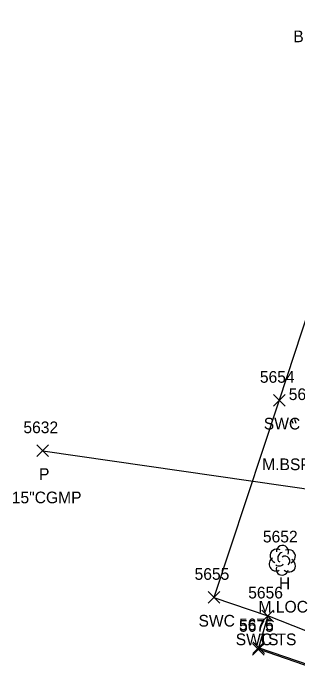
# Model space of a CAD drawing. Extents: x 1462089 to 1464015, y 730534 to 736144.
# Drawn here: x 1462302.7 to 1462351.3, y 730762 to 730873.3 of the extents above; entities that cross this region are included whole.
import ezdxf

# ---------------------------------------------------------------- set-up
doc = ezdxf.new("R2010")
doc.units = 0
for name, color, linetype in [('D_A', 7, 'Continuous'), ('D_C', 7, 'Continuous'), ('D_I', 7, 'Continuous'), ('D_TIC', 7, 'Continuous'), ('DCP', 7, 'Continuous'), ('L_A', 7, 'Continuous'), ('L_C', 7, 'Continuous'), ('L_I', 7, 'Continuous'), ('L_TIC', 7, 'Continuous'), ('LELB', 7, 'Continuous'), ('LTC', 7, 'Continuous'), ('LTD', 7, 'Continuous'), ('P_I', 7, 'Continuous'), ('P_TIC', 7, 'Continuous'), ('R_A', 7, 'Continuous'), ('R_I', 7, 'Continuous'), ('R_TIC', 7, 'Continuous'), ('RC', 7, 'Continuous'), ('RDP', 7, 'Continuous'), ('RSW', 7, 'Continuous')]:
    doc.layers.add(name, color=color, linetype=linetype)

msp = doc.modelspace()

# ---------------------------------------------------------------- linework, layer by layer
at = {"layer": 'D_TIC'}
for points in [[(1462306.76, 730797.34), (1462308.76, 730799.34)], [(1462308.76, 730797.34), (1462306.76, 730799.34)]]:
    msp.add_lwpolyline(points, dxfattribs=at)
at = {"layer": 'DCP'}
msp.add_lwpolyline([(1462307.76, 730798.34), (1462367.2, 730789.74)], dxfattribs=at)
at = {"layer": 'L_TIC'}
for points in [[(1462345.34, 730769.05), (1462347.34, 730771.05)], [(1462347.34, 730769.05), (1462345.34, 730771.05)]]:
    msp.add_lwpolyline(points, dxfattribs=at)
at = {"layer": 'LELB'}
msp.add_lwpolyline([(1462361.8, 730763.96), (1462346.34, 730770.05)], dxfattribs=at)
at = {"layer": 'LTC'}
for p, q in [((1462350.47, 730803.5), (1462350.62, 730803.03)), ((1462350.92, 730803.71), (1462351.14, 730803.06))]:
    msp.add_line(p, q, dxfattribs=at)
at = {"layer": 'LTD'}
msp.add_line((1462348.8, 730779.64), (1462348.8, 730779.64), dxfattribs=at)
msp.add_line((1462348.8, 730779.64), (1462348.8, 730779.64), dxfattribs=at)
msp.add_arc((1462348.85, 730781.07), 1.05, 335.5272, 180.9563, dxfattribs=at)
for centre, major_axis, ratio, start_param, end_param in [((1462348.01, 730780.3), (1.21, -0.51), 0.895232, 1.570796, 4.712389), ((1462349.84, 730780.22), (-1.14, -0.48), 0.949671, 1.570796, 4.712389), ((1462347.72, 730778.93), (0.58, -1.04), 0.959034, 3.141593, 6.283185), ((1462348.59, 730780.1), (-0.208, -0.792), 0.645439, 3.141593, 6.283185), ((1462349.3, 730779.47), (-0.5, 0.667), 0.989748, 3.141593, 6.283185), ((1462348.34, 730778.89), (-0.625, -0.083), 0.423636, 0, 3.141593), ((1462349.8, 730778.81), (-1.09, 0.79), 0.841452, 1.570796, 4.712389), ((1462348.8, 730778.14), (0.26, 1.06), 0.942809, 1.570796, 4.712389)]:
    msp.add_ellipse(centre, major_axis=major_axis, ratio=ratio, start_param=start_param, end_param=end_param, dxfattribs=at)
at = {"layer": 'P_TIC'}
for points in [[(1462343.72, 730763.35), (1462345.72, 730765.35)], [(1462345.72, 730763.35), (1462343.72, 730765.35)]]:
    msp.add_lwpolyline(points, dxfattribs=at)
at = {"layer": 'R_TIC'}
for points in [[(1462347.29, 730805.97), (1462349.29, 730807.97)], [(1462349.29, 730805.97), (1462347.29, 730807.97)], [(1462336.1, 730772.24), (1462338.1, 730774.24)], [(1462338.1, 730772.24), (1462336.1, 730774.24)], [(1462345.34, 730769.05), (1462347.34, 730771.05)], [(1462347.34, 730769.05), (1462345.34, 730771.05)], [(1462343.76, 730763.61), (1462345.76, 730765.61)], [(1462345.76, 730763.61), (1462343.76, 730765.61)], [(1462343.76, 730763.61), (1462345.76, 730765.61)], [(1462345.76, 730763.61), (1462343.76, 730765.61)]]:
    msp.add_lwpolyline(points, dxfattribs=at)
at = {"layer": 'RC'}
msp.add_lwpolyline([(1462371.68, 730755.39), (1462344.76, 730764.61)], dxfattribs=at)
at = {"layer": 'RDP'}
msp.add_lwpolyline([(1462371.55, 730755.15), (1462344.72, 730764.35)], dxfattribs=at)
at = {"layer": 'RSW'}
msp.add_lwpolyline([(1462360.89, 730873.26), (1462369.35, 730870.51), (1462357.23, 730834.25), (1462348.29, 730806.97), (1462337.1, 730773.24), (1462346.34, 730770.05), (1462344.76, 730764.61)], dxfattribs=at)

# ---------------------------------------------------------------- texts
at = {"layer": 'D_A'}
msp.add_text('P', height=2, dxfattribs=at).set_placement((1462307.13, 730793.34))
at = {"layer": 'D_C'}
msp.add_text('15"CGMP', height=2, dxfattribs=at).set_placement((1462302.46, 730789.34))
at = {"layer": 'D_I'}
msp.add_text('5632', height=2, dxfattribs=at).set_placement((1462304.45, 730801.34))
at = {"layer": 'L_A'}
for s, p in [('H', (1462348.24, 730774.64)), ('TS', (1462344.75, 730765.05))]:
    msp.add_text(s, height=2, dxfattribs=at).set_placement(p)
at = {"layer": 'L_C'}
for s, p in [('M.BSPRUCE', (1462345.38, 730795.01)), ('M.LOC', (1462344.75, 730770.64))]:
    msp.add_text(s, height=2, dxfattribs=at).set_placement(p)
at = {"layer": 'L_I'}
for s, p in [('5653', (1462349.93, 730807.01)), ('5652', (1462345.5, 730782.64)), ('5656', (1462342.98, 730773.05))]:
    msp.add_text(s, height=2, dxfattribs=at).set_placement(p)
at = {"layer": 'P_I'}
msp.add_text('5675', height=2, dxfattribs=at).set_placement((1462341.42, 730767.35))
at = {"layer": 'R_A'}
for s, p in [('BLDG SWC ST', (1462350.71, 730868.26)), ('SWC', (1462345.65, 730801.97)), ('SWC', (1462334.46, 730768.24)), ('SWC TS', (1462340.84, 730765.05))]:
    msp.add_text(s, height=2, dxfattribs=at).set_placement(p)
at = {"layer": 'R_I'}
for s, p in [('5654', (1462344.98, 730809.97)), ('5655', (1462333.79, 730776.24)), ('5656', (1462342.98, 730773.05)), ('5676', (1462341.4, 730767.61)), ('5676', (1462341.4, 730767.61))]:
    msp.add_text(s, height=2, dxfattribs=at).set_placement(p)

doc.saveas('drawing.dxf')
